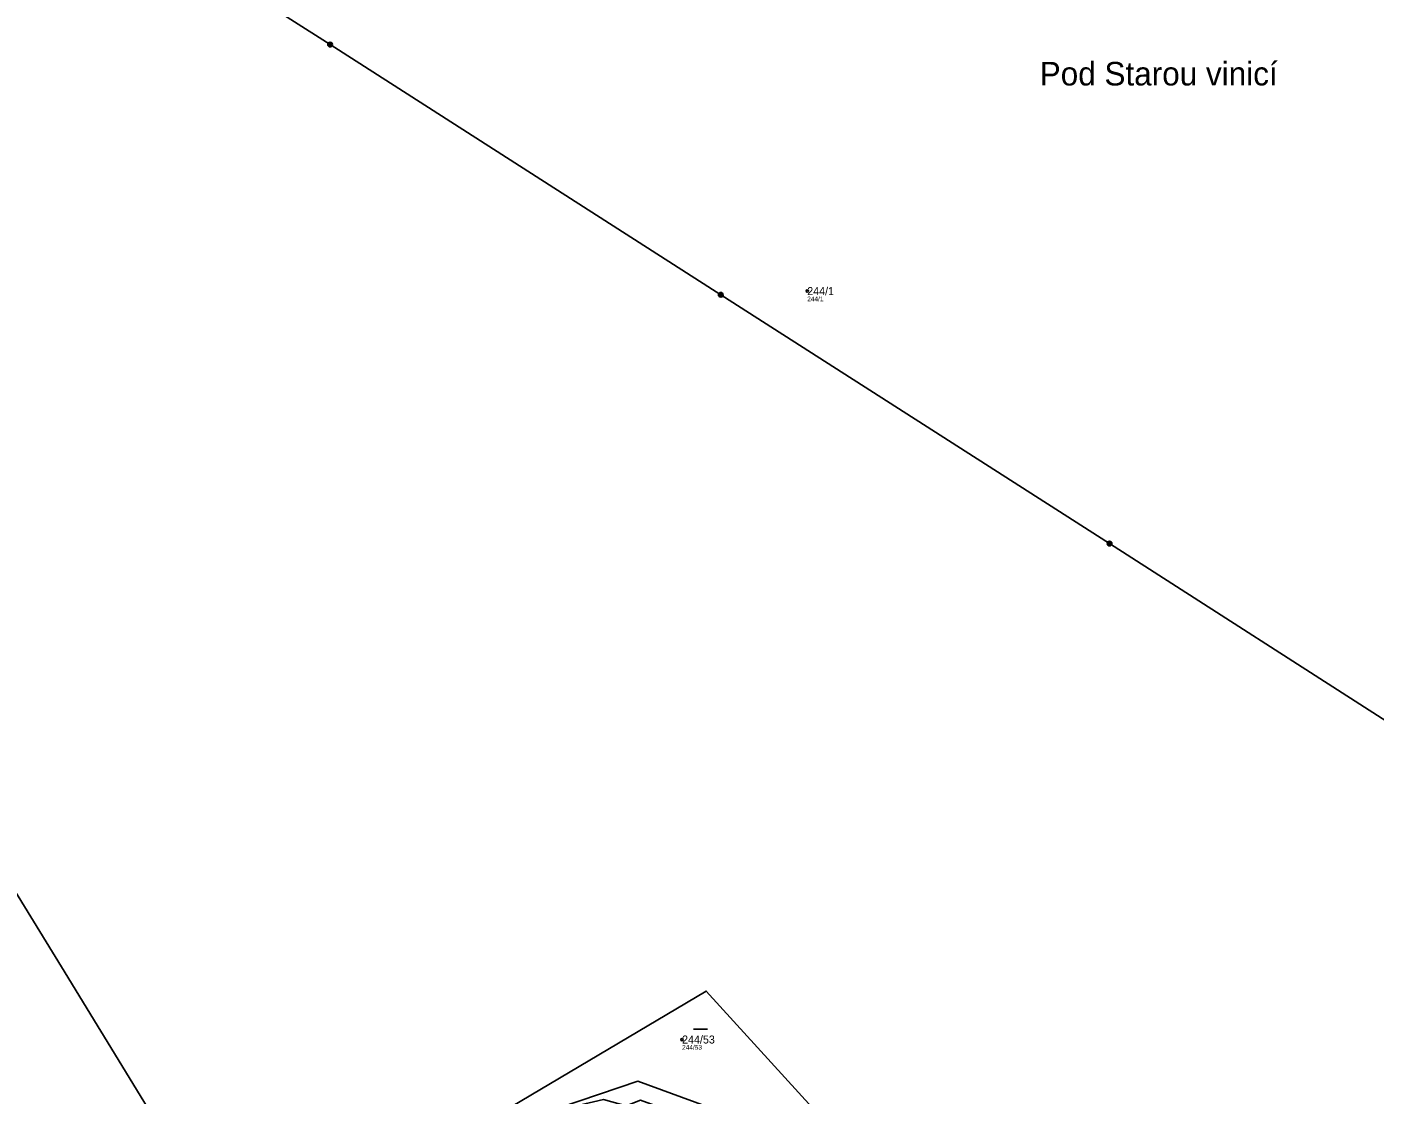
# Model space of a CAD drawing. Extents: x -734504 to -730695, y -1027923 to -1024502.
# Drawn here: x -732656.7 to -732370.5, y -1026758 to -1026531.3 of the extents above; entities that cross this region are included whole.
import ezdxf

# ---------------------------------------------------------------- set-up
doc = ezdxf.new("R2010")
doc.units = 0
for name, color, linetype in [('Definiční body', 7, 'Continuous'), ('Hranice parcel', 7, 'Continuous'), ('Parcelní čísla', 7, 'Continuous'), ('Polygon parcely', 7, 'Continuous'), ('Pop  PČ popisy', 7, 'Continuous'), ('Poz předměty', 7, 'Continuous'), ('Značky kultur', 7, 'Continuous')]:
    doc.layers.add(name, color=color, linetype=linetype)

msp = doc.modelspace()

# ---------------------------------------------------------------- linework, layer by layer
at = {"layer": 'Definiční body'}
for centre in [(-732490.93, -1026587.41), (-732517.51, -1026746.41)]:
    msp.add_circle(centre, 0.25, dxfattribs=at)
at = {"layer": 'Hranice parcel'}
for points in [[(-732721.49, -1026616.73), (-732711.79, -1026631.97), (-732684.86, -1026673.13), (-732649.36, -1026730.99), (-732623.49, -1026773.22), (-732615.69, -1026785.9)], [(-732558.01, -1026763.21), (-732512.38, -1026736.11), (-732478.97, -1026772.8)], [(-732547.59, -1026762.27), (-732526.9, -1026755.26), (-732478.97, -1026772.8)]]:
    msp.add_lwpolyline(points, dxfattribs=at)
at = {"layer": 'Polygon parcely'}
for points in [[(-732569.73, -1026865.47), (-732598.04, -1026816.63), (-732614.07, -1026788.65), (-732615.69, -1026785.9), (-732623.49, -1026773.22), (-732649.36, -1026730.99), (-732684.86, -1026673.13), (-732711.79, -1026631.97), (-732721.49, -1026616.73), (-732733.16, -1026624.95), (-732754.11, -1026638.56), (-732733.16, -1026678.24), (-732706.02, -1026728.33), (-732688.4, -1026759.09), (-732667.97, -1026790.88), (-732648.6, -1026827.92), (-732632.55, -1026858.35), (-732616.62, -1026889.29), (-732584.41, -1026871.87)], [(-732478.97, -1026772.8), (-732512.38, -1026736.11), (-732558.01, -1026763.21), (-732568.28, -1026768.77), (-732567.87, -1026768.98), (-732547.59, -1026762.27), (-732526.9, -1026755.26)], [(-732501.75, -1026768.29), (-732476.65, -1026775.35), (-732478.97, -1026772.8), (-732526.9, -1026755.26), (-732547.59, -1026762.27), (-732534.2, -1026759.16), (-732529.38, -1026760.51), (-732526.34, -1026759.32)]]:
    msp.add_lwpolyline(points, close=True, dxfattribs=at)
for points in [[(-732684.86, -1026673.13), (-732649.36, -1026730.99), (-732623.49, -1026773.22)], [(-732558.01, -1026763.21), (-732512.38, -1026736.11), (-732478.97, -1026772.8)]]:
    msp.add_lwpolyline(points, dxfattribs=at)
at = {"layer": 'Poz předměty'}
for p, q in [((-732676.43, -1026481.22), (-732592.27, -1026535.04)), ((-732509.29, -1026588.19), (-732592.27, -1026535.04)), ((-732426.72, -1026641.05), (-732509.29, -1026588.19)), ((-732426.72, -1026641.05), (-732344.09, -1026694.1))]:
    msp.add_line(p, q, dxfattribs=at)
for centre, radius in [((-732592.27, -1026535.04), 0.5), ((-732592.27, -1026535.04), 0.4), ((-732592.27, -1026535.04), 0.3), ((-732592.27, -1026535.04), 0.2), ((-732592.27, -1026535.04), 0.1), ((-732509.29, -1026588.19), 0.5), ((-732509.29, -1026588.19), 0.4), ((-732509.29, -1026588.19), 0.3), ((-732509.29, -1026588.19), 0.2), ((-732509.29, -1026588.19), 0.1), ((-732426.72, -1026641.05), 0.5), ((-732426.72, -1026641.05), 0.4), ((-732426.72, -1026641.05), 0.3), ((-732426.72, -1026641.05), 0.2), ((-732426.72, -1026641.05), 0.1)]:
    msp.add_circle(centre, radius, dxfattribs=at)
at = {"layer": 'Značky kultur'}
msp.add_line((-732515.09, -1026744.21), (-732512.09, -1026744.21), dxfattribs=at)

# ---------------------------------------------------------------- texts
at = {"layer": 'Definiční body'}
for s, p in [('244/1', (-732490.93, -1026589.57)), ('244/53', (-732517.51, -1026748.57))]:
    msp.add_text(s, height=1, dxfattribs=at).set_placement(p)
at = {"layer": 'Parcelní čísla'}
for s, p in [('244/1', (-732490.93, -1026588.26)), ('244/53', (-732517.51, -1026747.26))]:
    msp.add_text(s, height=1.7, dxfattribs=at).set_placement(p)
at = {"layer": 'Pop  PČ popisy'}
msp.add_text('Pod Starou vinicí', height=5, dxfattribs=at).set_placement((-732441.55, -1026543.73))

doc.saveas('drawing.dxf')
